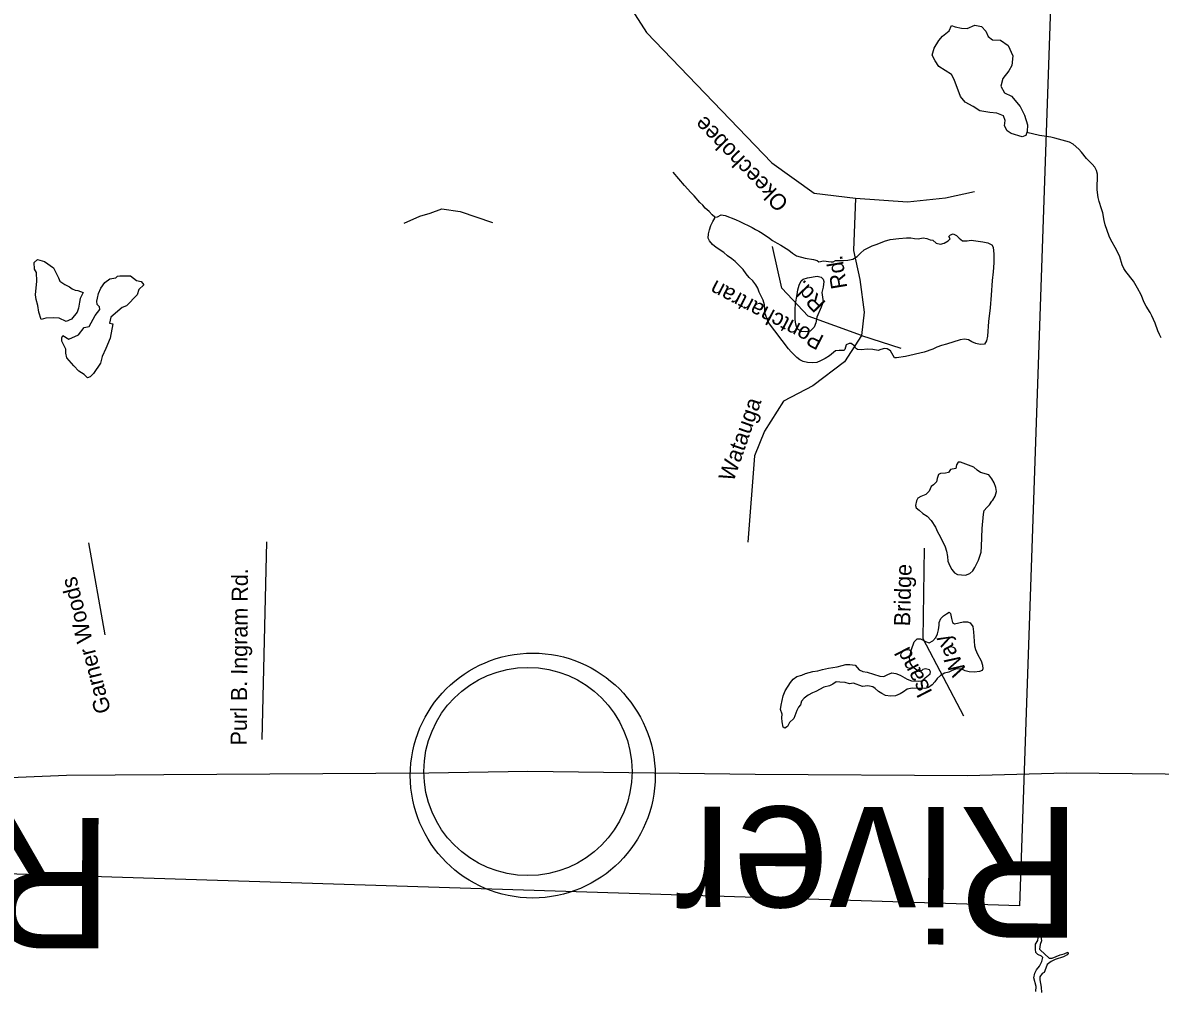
# Model space of a CAD drawing. Extents: x 2308163 to 2335412, y -96774 to 125428.
# Drawn here: x 2326125 to 2326219, y 122972.3 to 123052.3 of the extents above; entities that cross this region are included whole.
import ezdxf

# ---------------------------------------------------------------- set-up
doc = ezdxf.new("R2010")
doc.units = 0
for name, color, linetype in [('Default', 7, 'Continuous'), ('Old_Level_10', 7, 'Continuous'), ('Old_Level_11', 7, 'Continuous'), ('Old_Level_32', 7, 'Continuous'), ('Old_Level_35', 7, 'Continuous'), ('Old_Level_59', 7, 'Continuous'), ('Old_Level_60', 7, 'Continuous'), ('Old_Level_61', 7, 'Continuous'), ('Old_Level_63', 7, 'Continuous')]:
    doc.layers.add(name, color=color, linetype=linetype)

msp = doc.modelspace()

# ---------------------------------------------------------------- linework, layer by layer
at = {"layer": 'Default'}
for centre, radius in [((2326167.157, 122990.014), 10.125), ((2326166.763, 122990.349), 8.606)]:
    msp.add_circle(centre, radius, dxfattribs=at)
at = {"layer": 'Old_Level_32'}
msp.add_lwpolyline([(2326240.144, 122990.411), (2326235.44, 122990.153), (2326232.787, 122990.142), (2326230.334, 122990.023), (2326211.264, 122990.222), (2326203.095, 122989.994), (2326185.551, 122990.089), (2326166.763, 122990.349), (2326158.564, 122990.222), (2326136.661, 122990.068), (2326128.602, 122990.027), (2326121.262, 122989.724), (2326120.231, 122989.721), (2326117.665, 122989.676)], dxfattribs=at)
at = {"layer": 'Old_Level_35'}
for points in [[(2326180.095, 123068.715), (2326178.579, 123066.219), (2326174.393, 123060.305), (2326173.511, 123057.806), (2326173.742, 123055.862), (2326176.57, 123051.446), (2326186.927, 123040.665), (2326190.418, 123038.162), (2326193.831, 123037.746), (2326198.142, 123037.449), (2326201.283, 123037.787), (2326203.685, 123038.3)], [(2326193.831, 123037.746), (2326193.682, 123033.433), (2326194.195, 123031.032), (2326194.549, 123028.34), (2326194.334, 123026.411), (2326192.917, 123024.226), (2326190.315, 123022.231), (2326187.888, 123020.975), (2326186.312, 123018.498), (2326185.496, 123016.441), (2326184.946, 123009.301)], [(2326156.532, 123035.701), (2326157.816, 123036.257), (2326158.664, 123036.518), (2326159.643, 123036.865), (2326161.161, 123036.665), (2326163.835, 123035.737)], [(2326194.334, 123026.411), (2326189.918, 123027.993), (2326187.762, 123030.301), (2326186.987, 123033.753)], [(2326194.334, 123026.411), (2326197.576, 123025.346)], [(2326131.815, 123001.644), (2326130.456, 123009.252)], [(2326144.78, 122993.006), (2326145.178, 123009.344)], [(2326202.786, 122994.937), (2326199.429, 123001.307), (2326199.531, 123008.825)]]:
    msp.add_lwpolyline(points, dxfattribs=at)
at = {"layer": 'Old_Level_59'}
for points in [[(2326217.159, 123030.315), (2326216.819, 123030.881), (2326216.192, 123031.68), (2326216.022, 123031.94), (2326215.883, 123032.249), (2326215.69, 123032.906), (2326215.417, 123033.495), (2326214.94, 123034.314), (2326214.813, 123034.603), (2326214.485, 123035.56), (2326214.393, 123035.913), (2326214.272, 123036.532), (2326214.188, 123036.865), (2326213.976, 123037.488), (2326213.902, 123037.815), (2326213.826, 123038.438), (2326213.84, 123039.728), (2326213.771, 123040.045), (2326213.616, 123040.325), (2326213.407, 123040.566), (2326212.944, 123041.044), (2326212.531, 123041.562), (2326212.3, 123041.808), (2326211.82, 123042.206), (2326211.537, 123042.384), (2326211.234, 123042.48), (2326210.305, 123042.721), (2326209.98, 123042.793), (2326209.058, 123042.936), (2326208.011, 123043.175)], [(2326182.201, 123036.19), (2326181.987, 123036.365), (2326181.731, 123036.659), (2326181.415, 123036.919), (2326181.222, 123037.174), (2326180.972, 123037.406), (2326180.513, 123037.956), (2326180.232, 123038.225), (2326179.697, 123038.797), (2326178.766, 123039.901)], [(2326219.117, 123026.198), (2326218.972, 123026.472), (2326218.84, 123026.787), (2326218.616, 123027.409), (2326218.338, 123028.018), (2326218.199, 123028.297), (2326217.868, 123028.822), (2326217.704, 123029.138), (2326217.443, 123029.751), (2326217.159, 123030.315)]]:
    msp.add_lwpolyline(points, dxfattribs=at)
at = {"layer": 'Old_Level_60'}
for points in [[(2326208.011, 123043.175), (2326207.928, 123042.94), (2326207.604, 123042.834), (2326206.696, 123043.094), (2326206.381, 123043.329), (2326206.151, 123043.743), (2326206.205, 123044.168), (2326206.084, 123044.553), (2326205.514, 123044.781), (2326204.947, 123044.836), (2326204.106, 123044.962), (2326203.563, 123045.321), (2326202.902, 123045.7), (2326202.517, 123046.165), (2326201.998, 123047.555), (2326201.777, 123047.984), (2326200.717, 123048.641), (2326200.415, 123049.098), (2326200.188, 123049.589), (2326200.346, 123050.157), (2326200.716, 123050.8), (2326201.035, 123051.15), (2326201.58, 123051.578), (2326201.767, 123052.039), (2326202.086, 123051.911), (2326202.589, 123051.823), (2326203.065, 123051.796), (2326203.707, 123052.069), (2326204.243, 123051.939), (2326204.624, 123051.56), (2326204.8, 123051.112), (2326205.173, 123050.85), (2326205.814, 123050.817), (2326206.453, 123050.374), (2326206.832, 123049.512), (2326206.776, 123048.721), (2326206.515, 123048.283), (2326206.013, 123047.64), (2326205.845, 123047.006), (2326206.167, 123046.451), (2326206.747, 123046.177), (2326207.44, 123045.345), (2326207.822, 123044.625), (2326208.05, 123043.82), (2326208.041, 123043.261), (2326208.011, 123043.175)], [(2326182.201, 123036.19), (2326182.424, 123036.198), (2326182.733, 123036.37), (2326183.068, 123036.308), (2326183.905, 123035.984), (2326184.275, 123035.824), (2326185.309, 123035.321), (2326185.569, 123035.159), (2326185.853, 123035.023), (2326186.124, 123034.866), (2326186.732, 123034.454), (2326186.977, 123034.262), (2326187.359, 123034.026), (2326187.671, 123033.857), (2326188.327, 123033.449), (2326188.626, 123033.21), (2326188.961, 123032.98), (2326189.677, 123032.797), (2326190.364, 123032.697), (2326190.672, 123032.6), (2326190.8, 123032.479), (2326191.193, 123032.562), (2326191.821, 123032.5), (2326191.998, 123032.504), (2326192.196, 123032.589), (2326192.852, 123032.591), (2326193.213, 123032.625), (2326193.629, 123032.702), (2326193.984, 123032.923), (2326194.242, 123033.209), (2326194.552, 123033.478), (2326195.219, 123033.805), (2326195.553, 123033.936), (2326195.915, 123034.051), (2326196.245, 123034.192), (2326196.701, 123034.339), (2326197.422, 123034.431), (2326198.064, 123034.485), (2326198.409, 123034.478), (2326198.706, 123034.407), (2326199.03, 123034.395), (2326199.445, 123034.462), (2326199.73, 123034.412), (2326200.003, 123034.316), (2326200.222, 123034.293), (2326200.505, 123034.03), (2326200.873, 123033.956), (2326201.175, 123034.047), (2326201.508, 123034.224), (2326201.672, 123034.386), (2326201.561, 123034.572), (2326201.686, 123034.726), (2326201.902, 123034.794), (2326202.18, 123034.663), (2326202.396, 123034.447), (2326202.676, 123034.214), (2326203.08, 123034.235), (2326203.413, 123034.29), (2326204.371, 123034.155), (2326204.789, 123034.07), (2326205.112, 123033.896), (2326205.212, 123033.715), (2326205.285, 123033.128), (2326205.268, 123032.397), (2326205.215, 123031.677), (2326205.137, 123030.948), (2326205.052, 123029.732), (2326204.961, 123028.683), (2326204.837, 123027.554), (2326204.738, 123026.348), (2326204.682, 123025.964), (2326204.498, 123025.686), (2326204.133, 123025.663), (2326203.783, 123025.746), (2326203.468, 123025.879), (2326203.167, 123026.047), (2326202.841, 123026.083), (2326202.484, 123026.035), (2326201.374, 123025.677), (2326200.956, 123025.584), (2326200.563, 123025.435), (2326200.23, 123025.279), (2326199.504, 123025.02), (2326197.979, 123024.666), (2326197.238, 123024.549), (2326197.053, 123024.566), (2326196.744, 123025.14), (2326196.452, 123025.298), (2326196.238, 123025.335), (2326195.92, 123025.235), (2326195.718, 123025.15), (2326195.259, 123025.232), (2326194.801, 123025.273), (2326194.342, 123025.218), (2326193.995, 123025.23), (2326193.842, 123025.347), (2326193.797, 123025.516), (2326193.49, 123025.725), (2326193.304, 123025.752), (2326193.069, 123025.618)], [(2326193.069, 123025.618), (2326192.95, 123025.23), (2326192.881, 123025.167), (2326192.497, 123025.17), (2326192.197, 123025.14), (2326191.683, 123024.73), (2326191.337, 123024.493), (2326190.944, 123024.294), (2326190.637, 123024.172), (2326190.276, 123024.139), (2326189.877, 123024.163), (2326189.524, 123024.246), (2326189.224, 123024.378), (2326188.981, 123024.58), (2326188.507, 123025.053), (2326188.3, 123025.289), (2326186.66, 123027.475), (2326186.497, 123027.826), (2326186.374, 123028.191), (2326186.353, 123028.598), (2326186.308, 123028.935), (2326186.218, 123029.334), (2326185.871, 123029.987), (2326185.751, 123030.301), (2326185.587, 123030.591), (2326185.346, 123030.914), (2326185.06, 123031.183), (2326184.791, 123031.497), (2326184.542, 123031.846), (2326183.885, 123032.514), (2326183.62, 123032.747), (2326183.256, 123032.983), (2326182.961, 123033.253), (2326182.323, 123033.686), (2326182.009, 123033.936), (2326181.765, 123034.224), (2326181.646, 123034.446), (2326181.679, 123034.806), (2326181.756, 123035.149), (2326181.888, 123035.495), (2326182.044, 123035.835), (2326182.208, 123036.104), (2326182.201, 123036.19)], [(2326135.018, 123030.6), (2326134.588, 123030.199), (2326134.463, 123029.773), (2326133.585, 123028.861), (2326133.205, 123028.707), (2326132.275, 123027.907), (2326132.175, 123027.411), (2326132.451, 123027.36), (2326132.229, 123026.175), (2326131.867, 123025.314), (2326131.566, 123024.658), (2326131.423, 123024.108), (2326130.852, 123023.254), (2326130.579, 123022.986), (2326130.34, 123022.898), (2326130.072, 123023.17), (2326129.624, 123023.463), (2326129.208, 123023.88), (2326128.635, 123024.551), (2326128.565, 123024.942), (2326128.562, 123025.261), (2326128.224, 123025.925), (2326128.234, 123026.216), (2326128.31, 123026.393), (2326128.813, 123026.085), (2326129.603, 123026.46), (2326130.081, 123027.053), (2326130.5, 123027.136), (2326130.989, 123028.049), (2326131.368, 123028.563), (2326131.347, 123028.757), (2326131.16, 123028.972), (2326131.114, 123029.237), (2326131.178, 123029.498), (2326131.247, 123029.87), (2326131.442, 123030.308), (2326131.791, 123030.781), (2326132.19, 123031.086), (2326132.693, 123031.18), (2326132.822, 123031.3), (2326133.018, 123031.335), (2326133.906, 123031.332), (2326134.392, 123030.941), (2326134.778, 123030.872), (2326135.018, 123030.6)], [(2326205.482, 123013.493), (2326205.447, 123013.839), (2326205.305, 123014.21), (2326205.114, 123014.552), (2326204.865, 123014.866), (2326204.169, 123015.072), (2326203.89, 123015.255), (2326203.624, 123015.503), (2326202.527, 123015.922), (2326202.339, 123015.933), (2326202.199, 123015.709), (2326202.135, 123015.407), (2326201.702, 123015.32), (2326201.515, 123015.083), (2326201.278, 123015.01), (2326200.861, 123014.999), (2326200.69, 123014.913), (2326200.577, 123014.587), (2326200.545, 123014.308), (2326200.276, 123014.053), (2326200.092, 123013.902), (2326199.926, 123013.527), (2326199.663, 123013.251), (2326199.247, 123013.098), (2326198.996, 123012.944), (2326198.874, 123012.725), (2326198.802, 123012.331), (2326198.842, 123012.152), (2326199.092, 123011.97), (2326199.412, 123011.695), (2326199.764, 123011.469), (2326200.105, 123011.112), (2326200.442, 123010.552), (2326200.614, 123010.175), (2326200.832, 123009.791), (2326201.241, 123008.913), (2326201.349, 123008.574), (2326201.441, 123008.129), (2326201.485, 123007.736), (2326201.633, 123007.365), (2326201.798, 123007.05), (2326202.012, 123006.768), (2326202.264, 123006.648), (2326202.92, 123006.579), (2326203.292, 123006.734), (2326203.534, 123006.934), (2326203.703, 123007.228), (2326204.006, 123007.832), (2326204.214, 123008.481), (2326204.264, 123008.941), (2326204.299, 123010.439), (2326204.432, 123011.629), (2326204.483, 123011.942), (2326204.685, 123012.179), (2326204.906, 123012.4), (2326205.12, 123012.707), (2326205.193, 123012.781), (2326205.384, 123013.12), (2326205.482, 123013.493)], [(2326187.768, 122995.08), (2326187.646, 122995.48), (2326187.697, 122995.844), (2326187.866, 122996.606), (2326188.012, 122997.033), (2326188.462, 122997.708), (2326188.68, 122997.995), (2326188.979, 122998.198), (2326189.396, 122998.321), (2326189.695, 122998.448), (2326190, 122998.549), (2326190.307, 122998.615), (2326190.723, 122998.672), (2326191.107, 122998.781), (2326191.603, 122998.89), (2326192.318, 122998.993), (2326192.739, 122999.126), (2326193.04, 122999.192), (2326193.375, 122999.195), (2326193.813, 122999.145), (2326194.146, 122998.747), (2326194.445, 122998.62), (2326194.797, 122998.577), (2326195.845, 122998.246), (2326196.169, 122998.21), (2326196.516, 122998.376), (2326196.843, 122998.506), (2326197.167, 122998.455), (2326197.525, 122998.305), (2326198.12, 122997.99), (2326198.471, 122997.846), (2326199.086, 122997.824), (2326199.362, 122997.856), (2326199.605, 122998.091), (2326199.999, 122998.413), (2326200.042, 122998.599), (2326199.956, 122998.755), (2326199.615, 122998.843), (2326199.416, 122998.779), (2326199.301, 122998.686), (2326198.906, 122998.73), (2326198.577, 122998.985), (2326198.366, 122999.343), (2326198.307, 122999.757), (2326198.475, 123000.432), (2326198.694, 123001.085), (2326198.936, 123001.325), (2326199.2, 123001.311), (2326199.616, 123001.109), (2326199.941, 123000.986), (2326200.223, 123001.144), (2326200.483, 123001.43), (2326200.617, 123001.72), (2326200.711, 123002.052), (2326200.759, 123002.436), (2326200.745, 123002.676), (2326200.897, 123003.006), (2326201.112, 123003.227), (2326201.36, 123003.376), (2326201.592, 123003.536), (2326201.683, 123003.416), (2326201.765, 123003.011), (2326201.862, 123002.657), (2326202.024, 123002.555), (2326202.733, 123002.729), (2326203.088, 123002.722), (2326203.319, 123002.638), (2326203.536, 123002.341), (2326203.601, 123001.901), (2326203.657, 123001.132), (2326203.67, 123000.74), (2326203.767, 123000.432), (2326203.931, 123000.061), (2326204.227, 122999.492), (2326204.351, 122999.152), (2326204.375, 122998.836), (2326204.307, 122998.701), (2326204.089, 122998.607), (2326203.676, 122998.555), (2326203.244, 122998.58), (2326202.904, 122998.684), (2326202.618, 122998.815), (2326202.198, 122998.835), (2326201.836, 122998.715), (2326201.546, 122998.558), (2326201.206, 122998.468), (2326200.852, 122998.287), (2326200.593, 122998.037), (2326200.405, 122997.774), (2326200.177, 122997.528), (2326199.883, 122997.304), (2326199.581, 122997.213), (2326198.521, 122997.244), (2326198.108, 122997.162), (2326197.795, 122996.924), (2326197.527, 122996.765), (2326197.15, 122996.606), (2326196.742, 122996.569), (2326196.319, 122996.634), (2326196.016, 122996.792)], [(2326196.016, 122996.792), (2326195.737, 122996.959), (2326195.47, 122997.223), (2326195.267, 122997.362), (2326194.865, 122997.431), (2326194.429, 122997.386), (2326193.678, 122997.665), (2326193.349, 122997.611), (2326192.997, 122997.704), (2326192.557, 122997.75), (2326192.236, 122997.751), (2326191.964, 122997.582), (2326191.699, 122997.444), (2326191.211, 122997.319), (2326190.563, 122996.97), (2326190.275, 122996.868), (2326189.92, 122996.662), (2326189.601, 122996.419), (2326189.377, 122996.173), (2326189.287, 122995.871), (2326189.122, 122995.678), (2326188.982, 122995.383), (2326188.75, 122994.726), (2326188.395, 122994.403), (2326188.227, 122994.073), (2326187.995, 122993.924), (2326187.866, 122994.014), (2326187.777, 122994.454), (2326187.761, 122994.801), (2326187.768, 122995.08)], [(2326208.744, 122972.172), (2326208.78, 122972.567), (2326208.587, 122973.285), (2326208.653, 122973.669), (2326208.794, 122973.939), (2326209.039, 122974.265), (2326209.235, 122974.645), (2326209.334, 122974.977), (2326209.218, 122975.093), (2326208.924, 122975.215), (2326208.753, 122975.398), (2326208.707, 122975.649), (2326208.718, 122976.07), (2326208.901, 122976.379), (2326208.935, 122976.606), (2326208.744, 122976.948), (2326208.52, 122977.251), (2326208.778, 122977.516), (2326208.817, 122977.174), (2326208.968, 122977.032), (2326209.158, 122976.71), (2326209.211, 122976.358), (2326209.103, 122976.057), (2326209.049, 122975.673), (2326209.102, 122975.605), (2326209.838, 122974.919), (2326210.091, 122974.93), (2326210.432, 122975.046), (2326210.77, 122975.186), (2326211.084, 122975.277), (2326211.404, 122975.403), (2326211.433, 122975.301), (2326211.332, 122975.203), (2326211.034, 122975.04), (2326210.355, 122974.81), (2326210.014, 122974.643), (2326209.672, 122974.396), (2326209.582, 122974.094), (2326209.442, 122973.733), (2326209.282, 122973.637), (2326209.067, 122973.365), (2326209.077, 122973.121), (2326209.191, 122972.517), (2326209.21, 122972.075)]]:
    msp.add_lwpolyline(points, dxfattribs=at)
msp.add_lwpolyline([(2326129.985, 123029.953), (2326129.75, 123029.471), (2326129.685, 123029.147), (2326129.614, 123028.66), (2326129.494, 123028.338), (2326129.038, 123027.755), (2326128.595, 123027.552), (2326128.006, 123027.845), (2326127.517, 123027.862), (2326126.916, 123027.828), (2326126.532, 123027.732), (2326126.335, 123028.338), (2326126.245, 123028.885), (2326126.099, 123029.38), (2326126.057, 123029.762), (2326126.151, 123030.902), (2326126.121, 123031.61), (2326125.967, 123031.887), (2326125.932, 123032.433), (2326126.213, 123032.695), (2326126.806, 123032.511), (2326127.55, 123031.996), (2326127.957, 123031.166), (2326128.057, 123030.89), (2326128.482, 123030.603), (2326128.858, 123030.427), (2326129.07, 123030.257), (2326129.338, 123030.139), (2326129.555, 123030.131)], close=True, dxfattribs=at)
at = {"layer": 'Old_Level_61'}
msp.add_lwpolyline([(2326191.226, 123030.864), (2326191.153, 123030.389), (2326191.067, 123029.965), (2326191.156, 123029.179), (2326191.006, 123028.742), (2326190.652, 123027.906), (2326190.56, 123027.457), (2326190.411, 123027.086), (2326190.092, 123026.757), (2326189.672, 123026.705), (2326189.343, 123026.722), (2326189.012, 123026.952), (2326188.895, 123027.332), (2326188.861, 123027.719), (2326188.861, 123028.583), (2326188.881, 123029.009), (2326189.026, 123029.796), (2326189.074, 123030.176), (2326189.181, 123030.563), (2326189.36, 123030.928), (2326189.521, 123031.065), (2326189.883, 123031.169), (2326190.664, 123031.31), (2326190.999, 123031.227), (2326191.157, 123031.059), (2326191.226, 123030.864)], dxfattribs=at)
at = {"layer": 'Old_Level_63'}
msp.add_lwpolyline([(2326216.613, 123246.241), (2326207.405, 122979.252), (2326040.737, 122984.512), (2326051.481, 123296.047)], dxfattribs=at)

# ---------------------------------------------------------------- texts
at = {"layer": 'Old_Level_10'}
for s, height, rotation, p in [('Okeechobee', 1.3328, 134.28981, (2326188.394, 123037.428)), ('Rd.', 1.3328, 99.38949, (2326193.168, 123030.358)), ('Pontchartran', 1.33284, 152.53167, (2326191.32, 123026.323)), ('Rd.', 1.3328, 134.45661, (2326191.456, 123029.114)), ('Watauga', 1.3328, 70.85287, (2326183.742, 123014.243)), ('Bridge', 1.3328, 88.41707, (2326198.348, 123002.347)), ('Garner Woods', 1.33284, 104.4911, (2326132.298, 122995.332)), ('Purl B. Ingram Rd.', 1.33284, 89.57339, (2326143.51, 122992.497)), ('Way', 1.3328, 117.30098, (2326203.072, 122998.658)), ('Isand', 1.3328, 117.30098, (2326200.228, 122996.904))]:
    msp.add_text(s, height=height, rotation=rotation, dxfattribs=at).set_placement(p)
at = {"layer": 'Old_Level_11'}
for s, p in [('River', (2326212.514, 122987.402)), ('Rd.', (2326132.443, 122986.512))]:
    msp.add_text(s, height=10.796, rotation=179.92563, dxfattribs=at).set_placement(p)

doc.saveas('drawing.dxf')
